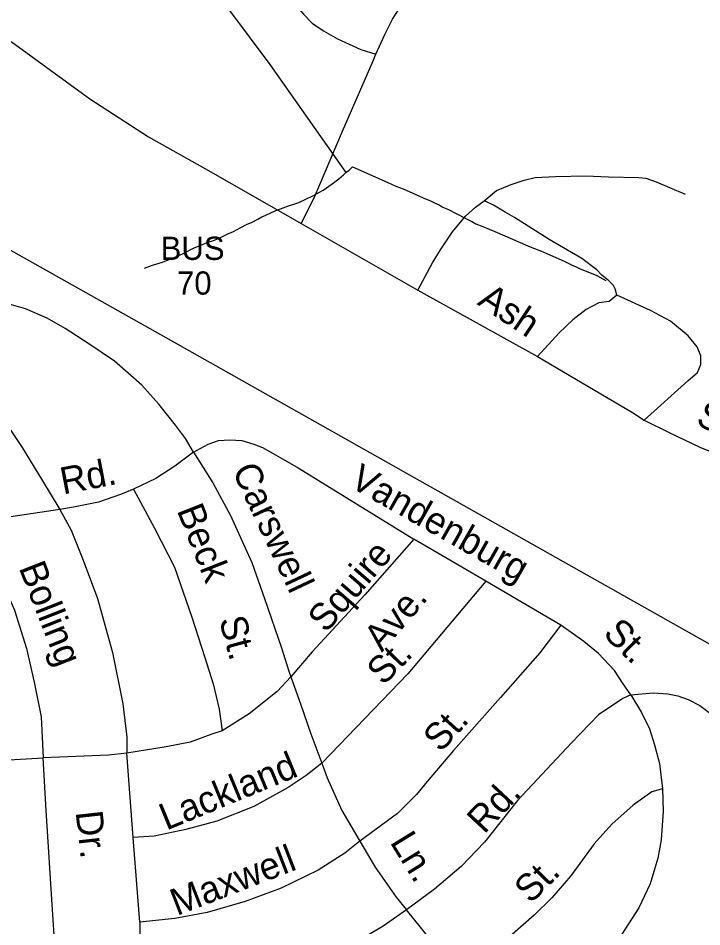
# Model space of a CAD drawing. Extents: x 2260773 to 2342389, y 552869 to 618546.
# Drawn here: x 2313231 to 2315643, y 587722 to 590931 of the extents above; entities that cross this region are included whole.
import ezdxf

# ---------------------------------------------------------------- set-up
doc = ezdxf.new("R2010")
doc.units = 0
for name, color, linetype in [('Exist Boundary Land Use Reservation Military US Department of Defense', 7, 'Continuous'), ('Exist Hydrographic Misc Water Feature', 7, 'Continuous'), ('Exist Road Non-System Type 51', 7, 'Continuous'), ('Exist Road Non-System Type 51 Label', 7, 'Continuous'), ('Exist Road Primary US Attributed', 7, 'Continuous'), ('Exist Road Primary US Label', 7, 'Continuous')]:
    doc.layers.add(name, color=color, linetype=linetype)

msp = doc.modelspace()

# ---------------------------------------------------------------- linework, layer by layer
at = {"layer": 'Exist Boundary Land Use Reservation Military US Department of Defense'}
for p, q in [((2311950.7, 590818.3), (2313732.6, 589813.1)), ((2313732.6, 589813.1), (2316266.1, 588383.9))]:
    msp.add_line(p, q, dxfattribs=at)
at = {"layer": 'Exist Hydrographic Misc Water Feature'}
for points in [[(2313649.8, 591417.2), (2313694.3, 591357.8), (2313812, 591191.2), (2313903.3, 591056.2), (2314118.8, 590766.7), (2314386.4, 590385.8)], [(2314386.4, 590385.8), (2314398.5, 590394.1), (2314410.2, 590406.1), (2314532.8, 590351.5), (2314562.9, 590337.7), (2314589, 590328.1), (2314633.2, 590308.4), (2314647.2, 590302.7), (2314659.3, 590296.8), (2314685.3, 590285.2), (2314699.3, 590279), (2314715.5, 590271.3), (2314719.8, 590269.4), (2314729.4, 590263.5), (2314751.6, 590253.7), (2314773.9, 590241.9), (2314812.3, 590222.3), (2314831.9, 590212.8), (2314845.9, 590204.6), (2314870.1, 590194.9), (2314892.4, 590185.5), (2314912.3, 590177.6), (2315028.8, 590126.8), (2315042.7, 590121.1), (2315077, 590107.4), (2315157, 590072.2), (2315173.6, 590064.5), (2315185.5, 590058.6), (2315199.2, 590052.9), (2315211.5, 590047), (2315271.8, 590021.7), (2315304.2, 590003.9)], [(2313676.5, 590048.1), (2313704.2, 590058.6), (2313740.2, 590068.9), (2313765.9, 590079.3), (2313795.8, 590091.4), (2313817.6, 590101.9), (2313849.7, 590118.2), (2313875.2, 590128.5), (2313897.3, 590138.6), (2313923.4, 590146.9), (2313947.1, 590157.1), (2313970.7, 590169.3), (2313990.8, 590177.6), (2314016.7, 590192), (2314036.5, 590202), (2314056.2, 590210.4), (2314076.3, 590220.7), (2314090.3, 590228.7), (2314104.2, 590234.8), (2314122.1, 590243), (2314140.1, 590251.3), (2314155.9, 590257.4), (2314184, 590267.8), (2314210, 590276.1), (2314221.3, 590280), (2314273, 590304.7), (2314281.4, 590308.7), (2314307, 590323.1), (2314338.8, 590345.1), (2314362.6, 590363.4), (2314378.6, 590377.6), (2314386.4, 590385.8)]]:
    msp.add_lwpolyline(points, dxfattribs=at)
at = {"layer": 'Exist Road Non-System Type 51'}
for p, q in [((2313378.1, 589195.7), (2313070.9, 589150.5)), ((2314880.9, 588943.1), (2314627, 589091.3)), ((2313008.9, 588299.9), (2313319.3, 588319.3)), ((2313636.8, 588037), (2313613.8, 588335.2)), ((2313659.7, 587738.8), (2313636.8, 588037)), ((2314784.8, 587555.3), (2314600.5, 587782)), ((2313659.7, 587738.8), (2313658.8, 587443.2))]:
    msp.add_line(p, q, dxfattribs=at)
for points in [[(2313253.8, 592329.8), (2313549.3, 591913.1), (2313906.9, 591400.9), (2314094.8, 591131.1), (2314164, 591034.6), (2314206, 590981.2), (2314237.8, 590944.8), (2314268.5, 590913), (2314308.2, 590885.8), (2314357, 590857.4), (2314439.9, 590819.9), (2314492.1, 590804)], [(2314492.1, 590804), (2314523.9, 590873.3), (2314551.1, 590926.7), (2314572.7, 590959.6), (2314594.3, 590989.1), (2314631.7, 591028.9), (2314682.8, 591076.6), (2314745.3, 591122), (2314814.5, 591167.5), (2314899.6, 591224.3), (2315041.5, 591326.5), (2315114.8, 591378.2)], [(2314229.6, 590206.1), (2314275.3, 590296.3), (2314375.2, 590531.4), (2314483, 590780.1), (2314492.1, 590804)], [(2314874.3, 590285.1), (2314918.6, 590322.6), (2314969.7, 590343), (2315015.7, 590358.4), (2315054.8, 590368.6), (2315126.3, 590372), (2315233.6, 590373.7), (2315313.6, 590370.3), (2315420.9, 590368.6), (2315444.8, 590365.2), (2315482.2, 590353.3), (2315528.2, 590332.8), (2315584.4, 590309)], [(2314640.3, 589969.7), (2314693, 590066.8), (2314721.1, 590113), (2314763.6, 590176.1), (2314809.3, 590231.3), (2314843.7, 590263), (2314874.3, 590285.1)], [(2315342.6, 589952.9), (2315337.5, 589975), (2315330.7, 589987), (2315313.6, 590004), (2315289.8, 590022.7), (2315272.8, 590041.5), (2315220, 590082.4), (2315104.2, 590148.8), (2314981.6, 590227.2), (2314949.5, 590245.9), (2314907.8, 590269.9), (2314878.1, 590284.2), (2314874.3, 590285.1)], [(2313849.3, 589398.3), (2313821, 589446), (2313785.8, 589493.6), (2313727.6, 589567.7), (2313667.2, 589634.5), (2313570.6, 589719.5), (2313479.7, 589780.6), (2313396.9, 589835.1), (2313332.8, 589870.9), (2313256.5, 589904), (2313182.4, 589925.2), (2313080.1, 589946.1), (2312975.4, 589955), (2312869.6, 589951.5)], [(2312869.6, 589951.5), (2313044.2, 589711.5), (2313137.7, 589568.6), (2313210, 589468), (2313244.4, 589414.2), (2313317, 589297.1), (2313378.1, 589195.7)], [(2315342.6, 589952.9), (2315315.4, 589930.7), (2315279.6, 589925.6), (2315235.3, 589901.8), (2315187.6, 589866), (2315140, 589820), (2315062.6, 589736.1)], [(2315439.7, 589511.6), (2315592.9, 589649.6), (2315627.6, 589679.7), (2315639.3, 589707.8), (2315639.1, 589737.8), (2315626.8, 589769.7), (2315594.4, 589809.2), (2315531.7, 589860.5), (2315461.4, 589897.8), (2315342.6, 589952.9)], [(2313849.3, 589398.3), (2313901.1, 589426.5), (2313937.1, 589439), (2313977.1, 589441.6), (2314020.2, 589439), (2314062.7, 589426.6), (2314092.6, 589414.2), (2314122.6, 589398.3), (2314218.1, 589342.7), (2314627, 589091.3)], [(2313849.3, 589398.3), (2313784, 589348.9), (2313717, 589304.8), (2313637.6, 589267.8)], [(2313849.3, 589398.3), (2313917.5, 589290.1), (2313979.8, 589174.2), (2314055.6, 589008.4), (2314099.7, 588881.3), (2314159.6, 588706.6), (2314179, 588646.6), (2314187, 588621.1), (2314192.3, 588605.2)], [(2313637.6, 589267.8), (2313591.8, 589248.4), (2313513.7, 589221.2), (2313426, 589204.3), (2313378.1, 589195.7)], [(2313637.6, 589267.8), (2313711.7, 589130.1), (2313782.2, 588992.5), (2313844, 588816), (2313889.8, 588673.1), (2313918.9, 588580.5), (2313940.1, 588490.5), (2313950.7, 588414.6)], [(2313378.1, 589195.7), (2313417.2, 589123.1), (2313459.5, 589017.2), (2313510.7, 588881.3), (2313563.6, 588690.8), (2313599.7, 588509.9), (2313613.8, 588391.7), (2313613.8, 588335.2)], [(2313070.9, 589150.5), (2313113.5, 589090.8), (2313168.5, 588953.7), (2313217.9, 588840.7), (2313260.2, 588704.9), (2313287.6, 588585.8), (2313312.3, 588464), (2313319.3, 588319.3)], [(2314627, 589091.3), (2314453.3, 588894.6), (2314268.1, 588693.4), (2314192.3, 588605.2)], [(2314880.9, 588943.1), (2314605.8, 588614.9), (2314301.6, 588299.9)], [(2315145.5, 588787.8), (2315062.6, 588835.5), (2314880.9, 588943.1)], [(2315145.5, 588787.8), (2315071.4, 588689), (2314933, 588532.3), (2314766.4, 588344.4), (2314673.7, 588234.6), (2314635.8, 588189.6), (2314569, 588122.3), (2314435.6, 588024.7)], [(2315392.4, 588540.8), (2315362.4, 588583.1), (2315334.2, 588627.2), (2315277.7, 588687.2), (2315226.6, 588729.6), (2315145.5, 588787.8)], [(2314192.3, 588605.2), (2314144.1, 588552.5), (2314045.9, 588474.6), (2313950.7, 588414.6)], [(2314192.3, 588605.2), (2314226.7, 588509), (2314263.7, 588403.1), (2314301.6, 588299.9)], [(2315392.4, 588540.8), (2315364.2, 588528.4), (2315278.6, 588471.1), (2315183.4, 588372.3), (2314992.9, 588167.6), (2314876.5, 588021.1), (2314793.6, 587934.7), (2314700.2, 587855.3), (2314600.5, 587782)], [(2315392.4, 588540.8), (2315471.1, 588548.1), (2315522.3, 588544.6), (2315557.6, 588537.5), (2315594.6, 588525.2), (2315635.7, 588503.7), (2315711.6, 588447.3), (2315770.9, 588384), (2315803.3, 588336.1), (2315834.4, 588274.6), (2315848.9, 588215.6), (2315855.6, 588158.2), (2315857.4, 588112.3), (2315845, 588039.9), (2315816.8, 587946.4), (2315760.4, 587812.3), (2315647.5, 587621.7), (2315531.1, 587470), (2315399.7, 587326.2), (2315273, 587206.5), (2315200.4, 587149.7), (2315142.8, 587100)], [(2315392.4, 588540.8), (2315429.4, 588479), (2315457.6, 588420.8), (2315475.3, 588364.3), (2315492.9, 588299), (2315504.6, 588209.3)], [(2313950.7, 588414.6), (2313913.6, 588402.3), (2313837.8, 588374), (2313753.1, 588358.1), (2313613.8, 588335.2)], [(2313613.8, 588335.2), (2313549.4, 588328.1), (2313319.3, 588319.3)], [(2313374.9, 587422.1), (2313351.1, 587800.6), (2313329.9, 588132.3), (2313319.3, 588319.3)], [(2314301.6, 588299.9), (2314246.9, 588255.8), (2314183.5, 588213.5), (2314061.8, 588146.4), (2313931.3, 588095.2), (2313821.9, 588065.2), (2313710.8, 588042.3), (2313636.8, 588037)], [(2314301.6, 588299.9), (2314321, 588248.7), (2314372.2, 588132.3), (2314435.6, 588024.7)], [(2315504.6, 588209.3), (2315465.9, 588198.8), (2315400.6, 588151.1), (2315324.8, 588084.1), (2315263, 588015.2), (2315180.2, 587902.3), (2315113.1, 587824.7), (2315051.4, 587762.9), (2314916.2, 587644.4), (2314784.8, 587555.3)], [(2315504.6, 588209.3), (2315506.4, 588129.9), (2315499.4, 588029.4), (2315487, 587964.1), (2315460.6, 587874.1), (2315420, 587789.4), (2315360, 587695.9), (2315293, 587605.9), (2315189, 587498.2), (2315145.5, 587455.6), (2315007, 587336.5)], [(2314435.6, 588024.7), (2314382.7, 587982.3), (2314289.3, 587922.3), (2314158.8, 587858.8), (2314031.8, 587811.1), (2313897.8, 587772.3), (2313783.1, 587751.1), (2313659.7, 587738.8)], [(2314435.6, 588024.7), (2314490.3, 587932.9), (2314564.7, 587826.4), (2314600.5, 587782)], [(2314600.5, 587782), (2314518.8, 587724.1), (2314381.9, 587642.6), (2314247.8, 587580.9), (2314127.9, 587535), (2314030.9, 587503.2), (2313918, 587476.8), (2313789.3, 587455.6), (2313658.8, 587443.2)]]:
    msp.add_lwpolyline(points, dxfattribs=at)
at = {"layer": 'Exist Road Primary US Attributed'}
msp.add_lwpolyline([(2313205.6, 590848), (2313484, 590646.1), (2313690.1, 590511.5), (2313910.6, 590388), (2314229.6, 590206.1), (2314640.3, 589969.7), (2315062.6, 589736.1), (2315398.4, 589537.7), (2315439.7, 589511.6), (2315530.4, 589466.4), (2315635.7, 589416.2), (2315763.7, 589363.8)], dxfattribs=at)

# ---------------------------------------------------------------- texts
at = {"layer": 'Exist Road Non-System Type 51 Label'}
for s, rotation, p in [('Rd.', 10.9091, (2313389, 589248.6)), ('Carswell', 295.2291, (2313984.1, 589333.6)), ('Vandenburg', 330.4264, (2314395.3, 589278.5)), ('Beck', 291.5457, (2313789.7, 589193.1)), ('Squire', 49.2328, (2314316.4, 588756.5)), ('Bolling', 291.5024, (2313232, 588989.9)), ('Ave.', 49.2328, (2314514, 588689.5)), ('St.', 285.183, (2313939, 588806.4)), ('St.', 315.6931, (2315290.6, 588753.3)), ('St.', 45.6316, (2314519.3, 588571.1)), ('St.', 47.8025, (2314721.4, 588334.7)), ('Lackland', 22.4283, (2313753.6, 588061.5)), ('Rd.', 46.8891, (2314874.8, 588046.6)), ('Dr.', 276.362, (2313433.3, 588127.6)), ('Ln.', 301.6042, (2314540.5, 588021.2)), ('Maxwell', 21.1937, (2313790.6, 587760)), ('St.', 45.2639, (2315039.1, 587800.7))]:
    msp.add_text(s, height=95, rotation=rotation, dxfattribs=at).set_placement(p)
at = {"layer": 'Exist Road Primary US Label'}
for s, p in [('BUS', (2313733.5, 590077)), ('70', (2313791.2, 589954.4))]:
    msp.add_text(s, height=82.02, dxfattribs=at).set_placement(p)
for s, rotation, p in [('Ash', 326.3112, (2314847.3, 589921.4)), ('St.', 336.8229, (2315617.9, 589496.1))]:
    msp.add_text(s, height=95, rotation=rotation, dxfattribs=at).set_placement(p)

doc.saveas('drawing.dxf')
